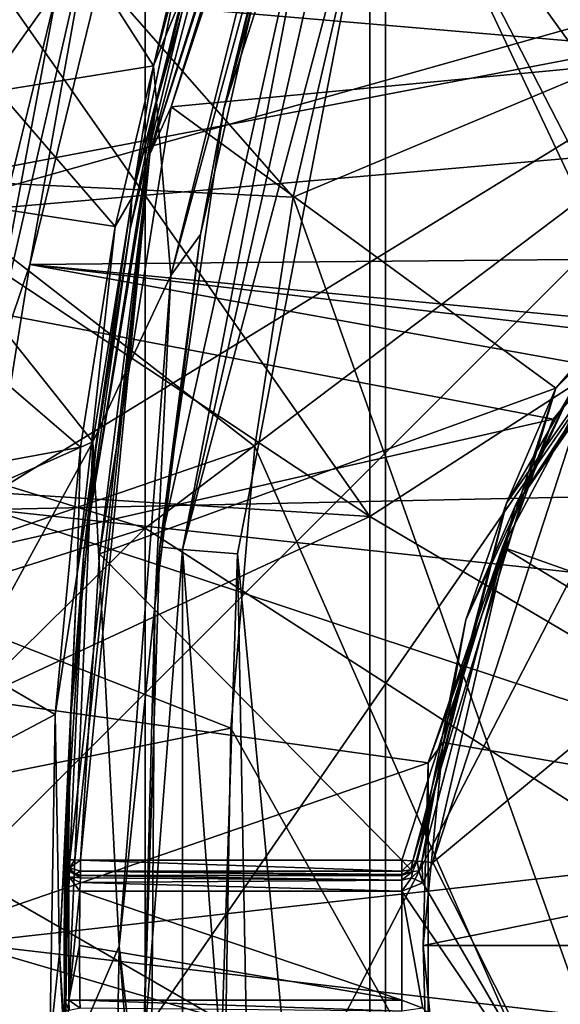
# Model space of a CAD drawing. Extents: x -252 to 252, y -10 to 685.
# Tile 568 of 656: x -119.29 to -115.81, y 603.12 to 609.45. Entities that reach past the tile are written whole.
import ezdxf

# ---------------------------------------------------------------- set-up
doc = ezdxf.new("R2010")
doc.units = 0
doc.header["$LTSCALE"] = 65.369103
for name, color, linetype in [('1637', 7, 'CONTINUOUS'), ('1655', 7, 'CONTINUOUS'), ('2516', 7, 'CONTINUOUS'), ('2520', 7, 'CONTINUOUS'), ('303', 7, 'CONTINUOUS'), ('304', 7, 'CONTINUOUS'), ('307', 7, 'CONTINUOUS'), ('308', 7, 'CONTINUOUS'), ('31', 7, 'CONTINUOUS'), ('324', 7, 'CONTINUOUS'), ('326', 7, 'CONTINUOUS'), ('329', 7, 'CONTINUOUS'), ('332', 7, 'CONTINUOUS'), ('337', 7, 'CONTINUOUS'), ('34', 7, 'CONTINUOUS'), ('351', 7, 'CONTINUOUS'), ('3593', 7, 'CONTINUOUS'), ('3599', 7, 'CONTINUOUS'), ('3602', 7, 'CONTINUOUS'), ('3606', 7, 'CONTINUOUS'), ('3632', 7, 'CONTINUOUS'), ('3666', 7, 'CONTINUOUS'), ('373', 7, 'CONTINUOUS'), ('385', 7, 'CONTINUOUS'), ('400', 7, 'CONTINUOUS'), ('401', 7, 'CONTINUOUS'), ('402', 7, 'CONTINUOUS'), ('403', 7, 'CONTINUOUS'), ('404', 7, 'CONTINUOUS'), ('423', 7, 'CONTINUOUS'), ('424', 7, 'CONTINUOUS'), ('425', 7, 'CONTINUOUS'), ('468', 7, 'CONTINUOUS'), ('469', 7, 'CONTINUOUS'), ('470', 7, 'CONTINUOUS'), ('471', 7, 'CONTINUOUS'), ('472', 7, 'CONTINUOUS'), ('473', 7, 'CONTINUOUS'), ('502', 7, 'CONTINUOUS')]:
    doc.layers.add(name, color=color, linetype=linetype)

msp = doc.modelspace()

# ---------------------------------------------------------------- linework, layer by layer
at = {"layer": '1637', "color": 7, "linetype": 'CONTINUOUS'}
for points in [[(-119.7143, 610.0981, -64.5), (-120.2053, 608.1402, -64.5), (-113.6, 610, -64.5), (-119.7143, 610.0981, -64.5)], [(-120.5888, 605.711, -64.5), (-120.7493, 602.8559, -64.5), (-113.6, 610, -64.5), (-120.5888, 605.711, -64.5)], [(-120.7493, 602.8559, -64.5), (-120.5994, 599.8877, -64.5), (-113.6, 610, -64.5), (-120.7493, 602.8559, -64.5)], [(-120.5994, 599.8877, -64.5), (-120.188, 597.2771, -64.5), (-113.6, 610, -64.5), (-120.5994, 599.8877, -64.5)], [(-120.2053, 608.1402, -64.5), (-120.5888, 605.711, -64.5), (-113.6, 610, -64.5), (-120.2053, 608.1402, -64.5)], [(-113.6, 610, -64.5), (-120.188, 597.2771, -64.5), (-113.6, 597, -64.5), (-113.6, 610, -64.5)]]:
    msp.add_3dface(points, dxfattribs=at)
at = {"layer": '1655', "color": 7, "linetype": 'CONTINUOUS'}
for points in [[(-120.4663, 609.2421, -64.366), (-119.1577, 611.7407, -64.5), (-119.4502, 612.3588, -64.366), (-120.4663, 609.2421, -64.366)], [(-119.7143, 610.0981, -64.5), (-119.1577, 611.7407, -64.5), (-120.4663, 609.2421, -64.366), (-119.7143, 610.0981, -64.5)]]:
    msp.add_3dface(points, dxfattribs=at)
at = {"layer": '2516', "color": 7, "linetype": 'CONTINUOUS'}
for points in [[(-117.0562, 610.3338, -68.3), (-113.5, 610, -68.3), (-117.5271, 608.3103, -68.3), (-117.0562, 610.3338, -68.3)], [(-113.5, 610, -68.3), (-113.5, 597, -68.3), (-117.5271, 608.3103, -68.3), (-113.5, 610, -68.3)], [(-117.5271, 608.3103, -68.3), (-113.5, 597, -68.3), (-117.7724, 606.7073, -68.3), (-117.5271, 608.3103, -68.3)], [(-117.7724, 606.7073, -68.3), (-113.5, 597, -68.3), (-117.9275, 604.8969, -68.3), (-117.7724, 606.7073, -68.3)], [(-117.9275, 604.8969, -68.3), (-113.5, 597, -68.3), (-117.9589, 603.0019, -68.3), (-117.9275, 604.8969, -68.3)]]:
    msp.add_3dface(points, dxfattribs=at)
at = {"layer": '2520', "color": 7, "linetype": 'CONTINUOUS'}
for points in [[(-117.5271, 608.3103, -68.3), (-119.9924, 608.4266, -68.4), (-119.5253, 610.5811, -68.4), (-117.5271, 608.3103, -68.3)], [(-117.0562, 610.3338, -68.3), (-117.5271, 608.3103, -68.3), (-119.5253, 610.5811, -68.4), (-117.0562, 610.3338, -68.3)], [(-117.7724, 606.7073, -68.3), (-120.3184, 605.8355, -68.4), (-119.9924, 608.4266, -68.4), (-117.7724, 606.7073, -68.3)], [(-117.5271, 608.3103, -68.3), (-117.7724, 606.7073, -68.3), (-119.9924, 608.4266, -68.4), (-117.5271, 608.3103, -68.3)], [(-117.7724, 606.7073, -68.3), (-117.9275, 604.8969, -68.3), (-120.3184, 605.8355, -68.4), (-117.7724, 606.7073, -68.3)], [(-117.9275, 604.8969, -68.3), (-120.397, 604.4075, -68.4), (-120.3184, 605.8355, -68.4), (-117.9275, 604.8969, -68.3)], [(-117.9275, 604.8969, -68.3), (-117.9589, 603.0019, -68.3), (-120.397, 604.4075, -68.4), (-117.9275, 604.8969, -68.3)], [(-117.9589, 603.0019, -68.3), (-120.4059, 602.957, -68.4), (-120.397, 604.4075, -68.4), (-117.9589, 603.0019, -68.3)]]:
    msp.add_3dface(points, dxfattribs=at)
at = {"layer": '303', "color": 7, "linetype": 'CONTINUOUS'}
for points in [[(-117.8845, 606.0175, 0.5), (-116.9326, 596.0549, 0.5), (-116.9326, 610.9451, 0.5), (-117.8845, 606.0175, 0.5)], [(-116.9326, 610.9451, 0.5), (-116.9326, 596.0549, 0.5), (-112.6837, 601.9487, 0.5), (-116.9326, 610.9451, 0.5)], [(-113.1, 603.5001, 0.5), (-116.9326, 610.9451, 0.5), (-112.6837, 601.9487, 0.5), (-113.1, 603.5001, 0.5)], [(-112.6836, 605.0515, 0.5), (-116.9326, 610.9451, 0.5), (-113.1, 603.5001, 0.5), (-112.6836, 605.0515, 0.5)], [(-111.5459, 606.1869, 0.5), (-116.9326, 610.9451, 0.5), (-112.6836, 605.0515, 0.5), (-111.5459, 606.1869, 0.5)], [(-103.0674, 610.9451, 0.5), (-116.9326, 610.9451, 0.5), (-108.4539, 606.1868, 0.5), (-103.0674, 610.9451, 0.5)], [(-116.9326, 610.9451, 0.5), (-110, 606.6, 0.5), (-108.4539, 606.1868, 0.5), (-116.9326, 610.9451, 0.5)], [(-110, 606.6, 0.5), (-116.9326, 610.9451, 0.5), (-111.5459, 606.1869, 0.5), (-110, 606.6, 0.5)], [(-117.9905, 602.7849, 0.5), (-117.7705, 599.9558, 0.5), (-117.8845, 606.0175, 0.5), (-117.9905, 602.7849, 0.5)], [(-117.7705, 599.9558, 0.5), (-116.9326, 596.0549, 0.5), (-117.8845, 606.0175, 0.5), (-117.7705, 599.9558, 0.5)]]:
    msp.add_3dface(points, dxfattribs=at)
at = {"layer": '304', "color": 7, "linetype": 'CONTINUOUS'}
for points in [[(-118.1318, 610.3838, -58), (-118.6722, 608.1213, -58), (-120.5462, 610.2948, -58), (-118.1318, 610.3838, -58)], [(-120.5462, 610.2948, -58), (-118.6722, 608.1213, -58), (-120.9509, 608.4697, -58), (-120.5462, 610.2948, -58)], [(-120.9509, 608.4697, -58), (-118.895, 606.7037, -58), (-121.2627, 606.2684, -58), (-120.9509, 608.4697, -58)], [(-118.6722, 608.1213, -58), (-118.895, 606.7037, -58), (-120.9509, 608.4697, -58), (-118.6722, 608.1213, -58)], [(-118.895, 606.7037, -58), (-119.0562, 604.9845, -58), (-121.2627, 606.2684, -58), (-118.895, 606.7037, -58)], [(-121.2627, 606.2684, -58), (-119.0562, 604.9845, -58), (-121.3989, 603.748, -58), (-121.2627, 606.2684, -58)], [(-119.0562, 604.9845, -58), (-119.0913, 602.8662, -58), (-121.3989, 603.748, -58), (-119.0562, 604.9845, -58)], [(-121.3989, 603.748, -58), (-119.0913, 602.8662, -58), (-121.2969, 601.105, -58), (-121.3989, 603.748, -58)]]:
    msp.add_3dface(points, dxfattribs=at)
at = {"layer": '307', "color": 7, "linetype": 'CONTINUOUS'}
for points in [[(-118.3102, 608.8904, -11), (-116.9852, 612.9, -11), (-113.5819, 609.3387, -11), (-118.3102, 608.8904, -11)], [(-113.5819, 609.3387, -11), (-116.9852, 612.9, -11), (-110.55, 610.3279, -11), (-113.5819, 609.3387, -11)], [(-115.838, 607.0831, -11), (-118.3102, 608.8904, -11), (-113.5819, 609.3387, -11), (-115.838, 607.0831, -11)], [(-118.7724, 606.0181, -11), (-118.3102, 608.8904, -11), (-115.838, 607.0831, -11), (-118.7724, 606.0181, -11)], [(-116.8279, 604.05, -11), (-118.7724, 606.0181, -11), (-115.838, 607.0831, -11), (-116.8279, 604.05, -11)], [(-118.8939, 604.05, -11), (-118.7724, 606.0181, -11), (-116.8279, 604.05, -11), (-118.8939, 604.05, -11)]]:
    msp.add_3dface(points, dxfattribs=at)
at = {"layer": '308', "color": 7, "linetype": 'CONTINUOUS'}
for points in [[(-117.7193, 611.3405, -11.1), (-118.4078, 608.9122, -11.1), (-118.0357, 610.3554, -57.9), (-117.7193, 611.3405, -11.1)], [(-118.0357, 610.3554, -57.9), (-118.4078, 608.9122, -11.1), (-118.5738, 608.1029, -57.9), (-118.0357, 610.3554, -57.9)], [(-118.4078, 608.9122, -11.1), (-118.8718, 606.0282, -11.1), (-118.5738, 608.1029, -57.9), (-118.4078, 608.9122, -11.1)], [(-118.5738, 608.1029, -57.9), (-118.8718, 606.0282, -11.1), (-118.7959, 606.691, -57.9), (-118.5738, 608.1029, -57.9)], [(-118.7959, 606.691, -57.9), (-118.8718, 606.0282, -11.1), (-118.956, 604.9786, -57.9), (-118.7959, 606.691, -57.9)], [(-118.8718, 606.0282, -11.1), (-118.9938, 604.0522, -11.1), (-118.956, 604.9786, -57.9), (-118.8718, 606.0282, -11.1)], [(-119, 603.5, -15.1), (-118.9975, 603.1486, -15.1), (-118.956, 604.9786, -57.9), (-119, 603.5, -15.1)], [(-118.9975, 603.8514, -15.1), (-119, 603.5, -15.1), (-118.956, 604.9786, -57.9), (-118.9975, 603.8514, -15.1)], [(-118.9952, 603.988, -15.0466), (-118.9975, 603.8514, -15.1), (-118.956, 604.9786, -57.9), (-118.9952, 603.988, -15.0466)], [(-118.9975, 603.1486, -15.1), (-118.9965, 603.0828, -15.089), (-118.956, 604.9786, -57.9), (-118.9975, 603.1486, -15.1)], [(-118.9965, 603.0828, -15.089), (-118.9949, 603.0002, -15.0347), (-118.956, 604.9786, -57.9), (-118.9965, 603.0828, -15.089)], [(-118.9941, 604.0415, -14.9646), (-118.9952, 603.988, -15.0466), (-118.956, 604.9786, -57.9), (-118.9941, 604.0415, -14.9646)], [(-118.9949, 603.0002, -15.0347), (-118.9938, 602.9478, -14.9), (-118.956, 604.9786, -57.9), (-118.9949, 603.0002, -15.0347)], [(-118.9938, 604.0522, -14.9), (-118.9941, 604.0415, -14.9646), (-118.956, 604.9786, -57.9), (-118.9938, 604.0522, -14.9)], [(-118.956, 604.9786, -57.9), (-118.9938, 602.9478, -14.9), (-118.9919, 602.8687, -57.9), (-118.956, 604.9786, -57.9)], [(-118.9938, 604.0522, -11.1), (-118.9938, 604.0522, -14.9), (-118.956, 604.9786, -57.9), (-118.9938, 604.0522, -11.1)]]:
    msp.add_3dface(points, dxfattribs=at)
at = {"layer": '31', "color": 7, "linetype": 'CONTINUOUS'}
for points in [[(-114.3079, 609.3284, 17.287), (-114.3079, 615.0797, 16.2741), (-118.4789, 611.5425, 15.8559), (-114.3079, 609.3284, 17.287)], [(-118.4789, 606.1834, 16.445), (-118.4789, 611.5425, 15.8559), (-122.1052, 607.2952, 14.722), (-118.4789, 606.1834, 16.445)], [(-122.1052, 607.2952, 14.722), (-118.4789, 611.5425, 15.8559), (-121.7284, 609.338, 14.7197), (-122.1052, 607.2952, 14.722)], [(-121.7284, 609.338, 14.7197), (-118.4789, 611.5425, 15.8559), (-121.2491, 611.1303, 14.7154), (-121.7284, 609.338, 14.7197)], [(-118.4789, 606.1834, 16.445), (-114.3079, 609.3284, 17.287), (-118.4789, 611.5425, 15.8559), (-118.4789, 606.1834, 16.445)], [(-114.3079, 603.4984, 17.626), (-114.3079, 609.3284, 17.287), (-118.4789, 606.1834, 16.445), (-114.3079, 603.4984, 17.626)], [(-122.3344, 604.9593, 14.7229), (-118.4789, 606.1834, 16.445), (-122.1052, 607.2952, 14.722), (-122.3344, 604.9593, 14.7229)], [(-118.4789, 600.7921, 16.4436), (-118.4789, 606.1834, 16.445), (-122.3501, 602.3682, 14.723), (-118.4789, 600.7921, 16.4436)], [(-122.3501, 602.3682, 14.723), (-118.4789, 606.1834, 16.445), (-122.3344, 604.9593, 14.7229), (-122.3501, 602.3682, 14.723)], [(-118.4789, 600.7921, 16.4436), (-114.3079, 603.4984, 17.626), (-118.4789, 606.1834, 16.445), (-118.4789, 600.7921, 16.4436)], [(-114.3079, 597.6685, 17.2867), (-114.3079, 603.4984, 17.626), (-118.4789, 600.7921, 16.4436), (-114.3079, 597.6685, 17.2867)]]:
    msp.add_3dface(points, dxfattribs=at)
at = {"layer": '324', "color": 7, "linetype": 'CONTINUOUS'}
for points in [[(-117.7341, 611.7149, -6.5), (-119.8274, 611.3418, -6.5), (-118.4242, 609.153, -6.5), (-117.7341, 611.7149, -6.5)], [(-119.8274, 611.3418, -6.5), (-120.4758, 608.8225, -6.5), (-118.4242, 609.153, -6.5), (-119.8274, 611.3418, -6.5)], [(-118.4242, 609.153, -6.5), (-120.4758, 608.8225, -6.5), (-118.8154, 606.7367, -6.5), (-118.4242, 609.153, -6.5)], [(-120.4758, 608.8225, -6.5), (-120.9031, 605.8114, -6.5), (-118.8154, 606.7367, -6.5), (-120.4758, 608.8225, -6.5)], [(-118.8154, 606.7367, -6.5), (-120.9898, 602.7621, -6.5), (-118.9894, 602.707, -6.5), (-118.8154, 606.7367, -6.5)], [(-120.9031, 605.8114, -6.5), (-120.9898, 602.7621, -6.5), (-118.8154, 606.7367, -6.5), (-120.9031, 605.8114, -6.5)]]:
    msp.add_3dface(points, dxfattribs=at)
at = {"layer": '326', "color": 7, "linetype": 'CONTINUOUS'}
for points in [[(-117.4105, 611.0923), (-117.5248, 610.7088, -6), (-117.9721, 608.8774), (-117.4105, 611.0923)], [(-117.5248, 610.7088, -6), (-118.1223, 608.0689, -6), (-117.9721, 608.8774), (-117.5248, 610.7088, -6)], [(-117.9721, 608.8774), (-118.1223, 608.0689, -6), (-118.383, 606.0634), (-117.9721, 608.8774)], [(-118.1223, 608.0689, -6), (-118.4155, 605.6805, -6), (-118.383, 606.0634), (-118.1223, 608.0689, -6)], [(-118.383, 606.0634), (-118.4155, 605.6805, -6), (-118.4906, 602.7718), (-118.383, 606.0634)], [(-118.4155, 605.6805, -6), (-118.4447, 601.7344, -6), (-118.4906, 602.7718), (-118.4155, 605.6805, -6)]]:
    msp.add_3dface(points, dxfattribs=at)
at = {"layer": '329', "color": 7, "linetype": 'CONTINUOUS'}
for points in [[(-116.6285, 604.0339, -15), (-115.6676, 606.9784, -15), (-115.7032, 604.802, -15), (-116.6285, 604.0339, -15)], [(-115.7032, 602.1979, -15), (-116.6285, 604.0339, -15), (-115.7032, 604.802, -15), (-115.7032, 602.1979, -15)], [(-116.692, 603.9032, -15), (-116.6285, 604.0339, -15), (-115.7032, 602.1979, -15), (-116.692, 603.9032, -15)], [(-118.9, 603.5, -15), (-118.8975, 603.85, -15), (-116.8279, 603.15, -15), (-118.9, 603.5, -15)], [(-118.8975, 603.85, -15), (-116.8279, 603.85, -15), (-116.8279, 603.15, -15), (-118.8975, 603.85, -15)], [(-116.8279, 603.85, -15), (-116.692, 603.9032, -15), (-115.7032, 602.1979, -15), (-116.8279, 603.85, -15)], [(-116.6924, 603.0971, -15), (-116.8279, 603.85, -15), (-115.7032, 602.1979, -15), (-116.6924, 603.0971, -15)], [(-116.8279, 603.15, -15), (-116.8279, 603.85, -15), (-116.6924, 603.0971, -15), (-116.8279, 603.15, -15)], [(-118.8975, 603.15, -15), (-118.9, 603.5, -15), (-116.8279, 603.15, -15), (-118.8975, 603.15, -15)]]:
    msp.add_3dface(points, dxfattribs=at)
at = {"layer": '332', "color": 7, "linetype": 'CONTINUOUS'}
for points in [[(-115.7532, 607.0304, -11.1), (-116.4171, 605.5937, -14.9), (-116.4171, 605.5937, -11.1), (-115.7532, 607.0304, -11.1)], [(-115.7532, 607.0304, -14.9), (-116.4171, 605.5937, -14.9), (-115.7532, 607.0304, -11.1), (-115.7532, 607.0304, -14.9)], [(-116.4171, 605.5937, -14.9), (-116.7282, 604.042, -14.9), (-116.4171, 605.5937, -11.1), (-116.4171, 605.5937, -14.9)], [(-116.7282, 604.042, -14.9), (-116.7282, 604.042, -11.1), (-116.4171, 605.5937, -11.1), (-116.7282, 604.042, -14.9)]]:
    msp.add_3dface(points, dxfattribs=at)
at = {"layer": '337', "color": 7, "linetype": 'CONTINUOUS'}
for points in [[(-118.4242, 609.153, -6.5), (-118.3136, 607.8066, -6.3536), (-117.2658, 611.9935, -6.3536), (-118.4242, 609.153, -6.5)], [(-117.7341, 611.7149, -6.5), (-118.4242, 609.153, -6.5), (-117.2658, 611.9935, -6.3536), (-117.7341, 611.7149, -6.5)], [(-118.3136, 607.8066, -6.3536), (-117.5248, 610.7088, -6), (-117.2658, 611.9935, -6.3536), (-118.3136, 607.8066, -6.3536)], [(-118.1223, 608.0689, -6), (-117.5248, 610.7088, -6), (-118.3136, 607.8066, -6.3536), (-118.1223, 608.0689, -6)], [(-118.4242, 609.153, -6.5), (-118.8154, 606.7367, -6.5), (-118.3136, 607.8066, -6.3536), (-118.4242, 609.153, -6.5)], [(-118.4155, 605.6805, -6), (-118.1223, 608.0689, -6), (-118.3136, 607.8066, -6.3536), (-118.4155, 605.6805, -6)], [(-118.8154, 606.7367, -6.5), (-118.6465, 603.4971, -6.3536), (-118.3136, 607.8066, -6.3536), (-118.8154, 606.7367, -6.5)], [(-118.6465, 603.4971, -6.3536), (-118.4155, 605.6805, -6), (-118.3136, 607.8066, -6.3536), (-118.6465, 603.4971, -6.3536)], [(-118.8154, 606.7367, -6.5), (-118.9894, 602.707, -6.5), (-118.6465, 603.4971, -6.3536), (-118.8154, 606.7367, -6.5)], [(-118.4447, 601.7344, -6), (-118.4155, 605.6805, -6), (-118.6465, 603.4971, -6.3536), (-118.4447, 601.7344, -6)], [(-118.9894, 602.707, -6.5), (-118.7161, 599.4924, -6.5), (-118.6465, 603.4971, -6.3536), (-118.9894, 602.707, -6.5)], [(-118.7161, 599.4924, -6.5), (-118.3127, 599.1879, -6.3536), (-118.6465, 603.4971, -6.3536), (-118.7161, 599.4924, -6.5)], [(-118.3127, 599.1879, -6.3536), (-118.4447, 601.7344, -6), (-118.6465, 603.4971, -6.3536), (-118.3127, 599.1879, -6.3536)]]:
    msp.add_3dface(points, dxfattribs=at)
at = {"layer": '34', "color": 7, "linetype": 'CONTINUOUS'}
for points in [[(-112.3802, 614.9321, 15.5441), (-112.3802, 609.2608, 16.5455), (-117.0341, 611.7367, 15.2428), (-112.3802, 614.9321, 15.5441)], [(-117.0341, 611.7367, 15.2428), (-117.0341, 606.2583, 15.8677), (-120.2923, 610.9102, 14.0973), (-117.0341, 611.7367, 15.2428)], [(-117.0341, 611.7367, 15.2428), (-112.3802, 609.2608, 16.5455), (-117.0341, 606.2583, 15.8677), (-117.0341, 611.7367, 15.2428)], [(-120.2923, 610.9102, 14.0973), (-117.0341, 606.2583, 15.8677), (-120.8437, 608.7883, 14.1125), (-120.2923, 610.9102, 14.0973)], [(-112.3802, 609.2608, 16.5455), (-112.3802, 603.5116, 16.8817), (-117.0341, 606.2583, 15.8677), (-112.3802, 609.2608, 16.5455)], [(-120.8437, 608.7883, 14.1125), (-117.0341, 606.2583, 15.8677), (-121.2149, 606.5227, 14.1209), (-120.8437, 608.7883, 14.1125)], [(-121.2149, 606.5227, 14.1209), (-117.0341, 606.2583, 15.8677), (-121.3841, 604.238, 14.1224), (-121.2149, 606.5227, 14.1209)], [(-117.0341, 606.2583, 15.8677), (-117.0341, 600.7445, 15.8678), (-121.3841, 604.238, 14.1224), (-117.0341, 606.2583, 15.8677)], [(-117.0341, 606.2583, 15.8677), (-112.3802, 603.5116, 16.8817), (-117.0341, 600.7445, 15.8678), (-117.0341, 606.2583, 15.8677)], [(-121.3841, 604.238, 14.1224), (-117.0341, 600.7445, 15.8678), (-121.3519, 602.0003, 14.1215), (-121.3841, 604.238, 14.1224)], [(-112.3802, 603.5116, 16.8817), (-112.3802, 597.7623, 16.5482), (-117.0341, 600.7445, 15.8678), (-112.3802, 603.5116, 16.8817)]]:
    msp.add_3dface(points, dxfattribs=at)
at = {"layer": '351', "color": 7, "linetype": 'CONTINUOUS'}
for points in [[(-117.4105, 611.0923), (-117.9721, 608.8774), (-117.3668, 611.0789, 0.2088), (-117.4105, 611.0923)], [(-117.9721, 608.8774), (-117.2705, 611.0491, 0.3536), (-117.3668, 611.0789, 0.2088), (-117.9721, 608.8774)], [(-118.383, 606.0634), (-118.2375, 606.0464, 0.3536), (-117.2705, 611.0491, 0.3536), (-118.383, 606.0634)], [(-117.9721, 608.8774), (-118.383, 606.0634), (-117.2705, 611.0491, 0.3536), (-117.9721, 608.8774)], [(-117.2705, 611.0491, 0.3536), (-118.2375, 606.0464, 0.3536), (-117.1149, 611.0011, 0.4622), (-117.2705, 611.0491, 0.3536)], [(-118.2375, 606.0464, 0.3536), (-116.9326, 610.9451, 0.5), (-117.1149, 611.0011, 0.4622), (-118.2375, 606.0464, 0.3536)], [(-117.8845, 606.0175, 0.5), (-116.9326, 610.9451, 0.5), (-118.2375, 606.0464, 0.3536), (-117.8845, 606.0175, 0.5)], [(-118.383, 606.0634), (-118.4906, 602.7718), (-118.2375, 606.0464, 0.3536), (-118.383, 606.0634)], [(-118.4906, 602.7718), (-118.2374, 600.9535, 0.3536), (-118.2375, 606.0464, 0.3536), (-118.4906, 602.7718)], [(-117.9905, 602.7849, 0.5), (-117.8845, 606.0175, 0.5), (-118.2375, 606.0464, 0.3536), (-117.9905, 602.7849, 0.5)], [(-118.2374, 600.9535, 0.3536), (-117.9905, 602.7849, 0.5), (-118.2375, 606.0464, 0.3536), (-118.2374, 600.9535, 0.3536)]]:
    msp.add_3dface(points, dxfattribs=at)
at = {"layer": '3593', "color": 7, "linetype": 'CONTINUOUS'}
for points in [[(-121.3822, 610.2418, 13.5), (-121.8657, 608.0263, 13.5), (-112.3099, 609.8546, 13.5), (-121.3822, 610.2418, 13.5)], [(-112.3099, 609.8546, 13.5), (-121.8657, 608.0263, 13.5), (-114.3442, 608.6811, 13.5), (-112.3099, 609.8546, 13.5)], [(-114.3442, 608.6811, 13.5), (-121.8657, 608.0263, 13.5), (-115.8547, 606.882, 13.5), (-114.3442, 608.6811, 13.5)], [(-121.8657, 608.0263, 13.5), (-122.1789, 605.446, 13.5), (-115.8547, 606.882, 13.5), (-121.8657, 608.0263, 13.5)], [(-115.8547, 606.882, 13.5), (-122.1789, 605.446, 13.5), (-116.6585, 604.6746, 13.5), (-115.8547, 606.882, 13.5)], [(-122.1789, 605.446, 13.5), (-122.2387, 602.7486, 13.5), (-116.6585, 604.6746, 13.5), (-122.1789, 605.446, 13.5)], [(-116.6585, 604.6746, 13.5), (-122.2387, 602.7486, 13.5), (-116.6585, 602.3253, 13.5), (-116.6585, 604.6746, 13.5)]]:
    msp.add_3dface(points, dxfattribs=at)
at = {"layer": '3599', "color": 7, "linetype": 'CONTINUOUS'}
for points in [[(-100.8153, 608.0451, 8), (-118.8051, 609.5721, 8), (-101.696, 611.07, 8), (-100.8153, 608.0451, 8)], [(-119.2195, 607.8769, 8), (-118.8051, 609.5721, 8), (-100.8153, 608.0451, 8), (-119.2195, 607.8769, 8)], [(-100.5002, 606.0812, 8), (-119.2195, 607.8769, 8), (-100.8153, 608.0451, 8), (-100.5002, 606.0812, 8)], [(-119.474, 606.3026, 8), (-119.2195, 607.8769, 8), (-111.4286, 606.4747, 8), (-119.474, 606.3026, 8)], [(-119.2195, 607.8769, 8), (-100.5002, 606.0812, 8), (-110, 606.8, 8), (-119.2195, 607.8769, 8)], [(-119.2195, 607.8769, 8), (-110, 606.8, 8), (-111.4286, 606.4747, 8), (-119.2195, 607.8769, 8)], [(-112.5788, 605.5589, 8), (-119.474, 606.3026, 8), (-111.4286, 606.4747, 8), (-112.5788, 605.5589, 8)], [(-119.6463, 603.5154, 8), (-119.474, 606.3026, 8), (-113.2172, 604.2346, 8), (-119.6463, 603.5154, 8)], [(-113.2172, 604.2346, 8), (-119.474, 606.3026, 8), (-112.5788, 605.5589, 8), (-113.2172, 604.2346, 8)], [(-113.2172, 602.7654, 8), (-119.6463, 603.5154, 8), (-113.2172, 604.2346, 8), (-113.2172, 602.7654, 8)], [(-112.5788, 601.4411, 8), (-119.6463, 603.5154, 8), (-113.2172, 602.7654, 8), (-112.5788, 601.4411, 8)], [(-119.5256, 601.1592, 8), (-119.6463, 603.5154, 8), (-112.5788, 601.4411, 8), (-119.5256, 601.1592, 8)]]:
    msp.add_3dface(points, dxfattribs=at)
at = {"layer": '3602', "color": 7, "linetype": 'CONTINUOUS'}
for points in [[(-119.9682, 608.3495, 1.1369), (-119.5301, 610.0483, 1.1369), (-119.0416, 609.6536, 7.7718), (-119.9682, 608.3495, 1.1369)], [(-119.4625, 607.9292, 7.7718), (-119.9682, 608.3495, 1.1369), (-119.0416, 609.6536, 7.7718), (-119.4625, 607.9292, 7.7718)]]:
    msp.add_3dface(points, dxfattribs=at)
at = {"layer": '3606', "color": 7, "linetype": 'CONTINUOUS'}
for points in [[(-115.5631, 607.2172, 13.4707), (-116.1814, 606.0604, 13.4707), (-112.9095, 604.9011, 10.0093), (-115.5631, 607.2172, 13.4707)], [(-116.1814, 606.0604, 13.4707), (-116.5622, 604.8053, 13.4707), (-113.1483, 604.2186, 10.0093), (-116.1814, 606.0604, 13.4707)], [(-112.9095, 604.9011, 10.0093), (-116.1814, 606.0604, 13.4707), (-113.1483, 604.2186, 10.0093), (-112.9095, 604.9011, 10.0093)], [(-116.5622, 604.8053, 13.4707), (-116.6907, 603.5, 13.4707), (-113.1483, 604.2186, 10.0093), (-116.5622, 604.8053, 13.4707)], [(-113.1483, 604.2186, 10.0093), (-116.6907, 603.5, 13.4707), (-113.2293, 603.5, 10.0093), (-113.1483, 604.2186, 10.0093)], [(-116.6907, 603.5, 13.4707), (-116.5622, 602.1947, 13.4707), (-113.2293, 603.5, 10.0093), (-116.6907, 603.5, 13.4707)], [(-113.2293, 603.5, 10.0093), (-116.5622, 602.1947, 13.4707), (-113.1483, 602.7814, 10.0093), (-113.2293, 603.5, 10.0093)]]:
    msp.add_3dface(points, dxfattribs=at)
at = {"layer": '3632', "color": 7, "linetype": 'CONTINUOUS'}
for points in [[(-114.3442, 608.6811, 13.5), (-115.8547, 606.882, 13.5), (-114.731, 608.231, 13.4707), (-114.3442, 608.6811, 13.5)], [(-115.8547, 606.882, 13.5), (-115.5631, 607.2172, 13.4707), (-114.731, 608.231, 13.4707), (-115.8547, 606.882, 13.5)], [(-115.8547, 606.882, 13.5), (-116.1814, 606.0604, 13.4707), (-115.5631, 607.2172, 13.4707), (-115.8547, 606.882, 13.5)], [(-115.8547, 606.882, 13.5), (-116.6585, 604.6746, 13.5), (-116.1814, 606.0604, 13.4707), (-115.8547, 606.882, 13.5)], [(-116.6585, 604.6746, 13.5), (-116.5622, 604.8053, 13.4707), (-116.1814, 606.0604, 13.4707), (-116.6585, 604.6746, 13.5)], [(-116.6585, 604.6746, 13.5), (-116.6907, 603.5, 13.4707), (-116.5622, 604.8053, 13.4707), (-116.6585, 604.6746, 13.5)], [(-116.6585, 604.6746, 13.5), (-116.6585, 602.3253, 13.5), (-116.6907, 603.5, 13.4707), (-116.6585, 604.6746, 13.5)], [(-116.6585, 602.3253, 13.5), (-116.5622, 602.1947, 13.4707), (-116.6907, 603.5, 13.4707), (-116.6585, 602.3253, 13.5)]]:
    msp.add_3dface(points, dxfattribs=at)
at = {"layer": '3666', "color": 7, "linetype": 'CONTINUOUS'}
for points in [[(-119.2195, 607.8769, 8), (-119.5713, 606.8341, 7.9343), (-118.8232, 610.0965, 7.9343), (-119.2195, 607.8769, 8)], [(-119.5713, 606.8341, 7.9343), (-119.0416, 609.6536, 7.7718), (-118.8232, 610.0965, 7.9343), (-119.5713, 606.8341, 7.9343)], [(-118.8051, 609.5721, 8), (-119.2195, 607.8769, 8), (-118.8232, 610.0965, 7.9343), (-118.8051, 609.5721, 8)], [(-119.4625, 607.9292, 7.7718), (-119.0416, 609.6536, 7.7718), (-119.5713, 606.8341, 7.9343), (-119.4625, 607.9292, 7.7718)], [(-119.2195, 607.8769, 8), (-119.474, 606.3026, 8), (-119.5713, 606.8341, 7.9343), (-119.2195, 607.8769, 8)]]:
    msp.add_3dface(points, dxfattribs=at)
at = {"layer": '373', "color": 7, "linetype": 'CONTINUOUS'}
for points in [[(-118.8939, 603.95, -14.9), (-118.8939, 603.95, -11.1), (-116.8279, 603.95, -14.9), (-118.8939, 603.95, -14.9)], [(-116.8279, 603.95, -14.9), (-118.8939, 603.95, -11.1), (-116.8279, 603.95, -11.1), (-116.8279, 603.95, -14.9)]]:
    msp.add_3dface(points, dxfattribs=at)
at = {"layer": '385', "color": 7, "linetype": 'CONTINUOUS'}
for points in [[(-116.7282, 604.042, -11.1), (-116.7282, 604.042, -14.9), (-116.7601, 603.9765, -14.9), (-116.7282, 604.042, -11.1)], [(-116.7282, 604.042, -11.1), (-116.7601, 603.9765, -14.9), (-116.7601, 603.9765, -11.1), (-116.7282, 604.042, -11.1)], [(-116.7601, 603.9765, -14.9), (-116.8279, 603.95, -14.9), (-116.7601, 603.9765, -11.1), (-116.7601, 603.9765, -14.9)], [(-116.8279, 603.95, -14.9), (-116.8279, 603.95, -11.1), (-116.7601, 603.9765, -11.1), (-116.8279, 603.95, -14.9)]]:
    msp.add_3dface(points, dxfattribs=at)
at = {"layer": '400', "color": 7, "linetype": 'CONTINUOUS'}
for points in [[(-114.773, 608.273, -14.9), (-114.7523, 608.2523, -14.9707), (-116.1008, 606.3193, -14.9707), (-114.773, 608.273, -14.9)], [(-115.7532, 607.0304, -14.9), (-114.773, 608.273, -14.9), (-116.1008, 606.3193, -14.9707), (-115.7532, 607.0304, -14.9)], [(-114.7523, 608.2523, -14.9707), (-115.6676, 606.9784, -15), (-116.1008, 606.3193, -14.9707), (-114.7523, 608.2523, -14.9707)], [(-116.4171, 605.5937, -14.9), (-115.7532, 607.0304, -14.9), (-116.1008, 606.3193, -14.9707), (-116.4171, 605.5937, -14.9)], [(-115.6676, 606.9784, -15), (-116.6285, 604.0339, -15), (-116.1008, 606.3193, -14.9707), (-115.6676, 606.9784, -15)], [(-116.1008, 606.3193, -14.9707), (-116.6285, 604.0339, -15), (-116.699, 604.0396, -14.9707), (-116.1008, 606.3193, -14.9707)], [(-116.4171, 605.5937, -14.9), (-116.1008, 606.3193, -14.9707), (-116.699, 604.0396, -14.9707), (-116.4171, 605.5937, -14.9)], [(-116.7282, 604.042, -14.9), (-116.4171, 605.5937, -14.9), (-116.699, 604.0396, -14.9707), (-116.7282, 604.042, -14.9)]]:
    msp.add_3dface(points, dxfattribs=at)
at = {"layer": '401', "color": 7, "linetype": 'CONTINUOUS'}
for points in [[(-116.7601, 603.9765, -14.9), (-116.7282, 604.042, -14.9), (-116.7195, 603.9795, -14.9707), (-116.7601, 603.9765, -14.9)], [(-116.7282, 604.042, -14.9), (-116.699, 604.0396, -14.9707), (-116.7195, 603.9795, -14.9707), (-116.7282, 604.042, -14.9)], [(-116.699, 604.0396, -14.9707), (-116.692, 603.9032, -15), (-116.7195, 603.9795, -14.9707), (-116.699, 604.0396, -14.9707)], [(-116.6285, 604.0339, -15), (-116.692, 603.9032, -15), (-116.699, 604.0396, -14.9707), (-116.6285, 604.0339, -15)], [(-116.8279, 603.95, -14.9), (-116.7601, 603.9765, -14.9), (-116.8279, 603.9207, -14.9707), (-116.8279, 603.95, -14.9)], [(-116.7601, 603.9765, -14.9), (-116.7663, 603.9363, -14.9707), (-116.8279, 603.9207, -14.9707), (-116.7601, 603.9765, -14.9)], [(-116.7195, 603.9795, -14.9707), (-116.692, 603.9032, -15), (-116.7663, 603.9363, -14.9707), (-116.7195, 603.9795, -14.9707)], [(-116.7601, 603.9765, -14.9), (-116.7195, 603.9795, -14.9707), (-116.7663, 603.9363, -14.9707), (-116.7601, 603.9765, -14.9)], [(-116.7663, 603.9363, -14.9707), (-116.8279, 603.85, -15), (-116.8279, 603.9207, -14.9707), (-116.7663, 603.9363, -14.9707)], [(-116.692, 603.9032, -15), (-116.8279, 603.85, -15), (-116.7663, 603.9363, -14.9707), (-116.692, 603.9032, -15)]]:
    msp.add_3dface(points, dxfattribs=at)
at = {"layer": '402', "color": 7, "linetype": 'CONTINUOUS'}
for points in [[(-116.8279, 603.85, -15), (-118.8975, 603.85, -15), (-118.8957, 603.9054, -14.9832), (-116.8279, 603.85, -15)], [(-118.8945, 603.9353, -14.9521), (-116.8279, 603.9207, -14.9707), (-118.8957, 603.9054, -14.9832), (-118.8945, 603.9353, -14.9521)], [(-116.8279, 603.9207, -14.9707), (-116.8279, 603.85, -15), (-118.8957, 603.9054, -14.9832), (-116.8279, 603.9207, -14.9707)], [(-118.8939, 603.95, -14.9), (-116.8279, 603.9207, -14.9707), (-118.8945, 603.9353, -14.9521), (-118.8939, 603.95, -14.9)], [(-118.8939, 603.95, -14.9), (-116.8279, 603.95, -14.9), (-116.8279, 603.9207, -14.9707), (-118.8939, 603.95, -14.9)]]:
    msp.add_3dface(points, dxfattribs=at)
at = {"layer": '403', "color": 7, "linetype": 'CONTINUOUS'}
for points in [[(-118.8958, 603.0972, -14.9849), (-118.8975, 603.15, -15), (-116.8279, 603.0793, -14.9707), (-118.8958, 603.0972, -14.9849)], [(-118.8975, 603.15, -15), (-116.8279, 603.15, -15), (-116.8279, 603.0793, -14.9707), (-118.8975, 603.15, -15)]]:
    msp.add_3dface(points, dxfattribs=at)
at = {"layer": '404', "color": 7, "linetype": 'CONTINUOUS'}
msp.add_3dface([(-116.8279, 603.15, -15), (-116.6924, 603.0971, -15), (-116.8279, 603.0793, -14.9707), (-116.8279, 603.15, -15)], dxfattribs=at)
at = {"layer": '423', "color": 7, "linetype": 'CONTINUOUS'}
for points in [[(-118.8939, 604.05, -11), (-116.8279, 604.05, -11), (-116.8279, 603.9786, -11.03), (-118.8939, 604.05, -11)], [(-118.8939, 603.9793, -11.0293), (-118.8939, 604.05, -11), (-116.8279, 603.9786, -11.03), (-118.8939, 603.9793, -11.0293)], [(-116.8279, 603.95, -11.1), (-118.8939, 603.95, -11.1), (-118.8939, 603.9793, -11.0293), (-116.8279, 603.95, -11.1)], [(-116.8279, 603.95, -11.1), (-118.8939, 603.9793, -11.0293), (-116.8279, 603.9572, -11.0626), (-116.8279, 603.95, -11.1)], [(-116.8279, 603.9572, -11.0626), (-118.8939, 603.9793, -11.0293), (-116.8279, 603.9786, -11.03), (-116.8279, 603.9572, -11.0626)]]:
    msp.add_3dface(points, dxfattribs=at)
at = {"layer": '424', "color": 7, "linetype": 'CONTINUOUS'}
for points in [[(-116.8279, 603.9786, -11.03), (-116.8279, 604.05, -11), (-116.794, 604.0133, -11.0134), (-116.8279, 603.9786, -11.03)], [(-116.794, 604.0133, -11.0134), (-116.8279, 604.05, -11), (-116.7568, 604.0443, -11.0299), (-116.794, 604.0133, -11.0134)], [(-116.7692, 603.9864, -11.05), (-116.794, 604.0133, -11.0134), (-116.7568, 604.0443, -11.0299), (-116.7692, 603.9864, -11.05)], [(-116.7354, 604.0426, -11.0626), (-116.7692, 603.9864, -11.05), (-116.7568, 604.0443, -11.0299), (-116.7354, 604.0426, -11.0626)], [(-116.7282, 604.042, -11.1), (-116.7692, 603.9864, -11.05), (-116.7354, 604.0426, -11.0626), (-116.7282, 604.042, -11.1)], [(-116.7282, 604.042, -11.1), (-116.7601, 603.9765, -11.1), (-116.7692, 603.9864, -11.05), (-116.7282, 604.042, -11.1)], [(-116.7692, 603.9864, -11.05), (-116.8279, 603.9786, -11.03), (-116.794, 604.0133, -11.0134), (-116.7692, 603.9864, -11.05)], [(-116.8279, 603.9572, -11.0626), (-116.8279, 603.9786, -11.03), (-116.7692, 603.9864, -11.05), (-116.8279, 603.9572, -11.0626)], [(-116.7601, 603.9765, -11.1), (-116.8279, 603.9572, -11.0626), (-116.7692, 603.9864, -11.05), (-116.7601, 603.9765, -11.1)], [(-116.7601, 603.9765, -11.1), (-116.8279, 603.95, -11.1), (-116.8279, 603.9572, -11.0626), (-116.7601, 603.9765, -11.1)]]:
    msp.add_3dface(points, dxfattribs=at)
at = {"layer": '425', "color": 7, "linetype": 'CONTINUOUS'}
for points in [[(-115.838, 607.0831, -11), (-113.5819, 609.3387, -11), (-114.7937, 608.2937, -11.0293), (-115.838, 607.0831, -11)], [(-116.154, 606.3439, -11.0293), (-115.838, 607.0831, -11), (-114.7937, 608.2937, -11.0293), (-116.154, 606.3439, -11.0293)], [(-115.7532, 607.0304, -11.1), (-116.154, 606.3439, -11.0293), (-114.7937, 608.2937, -11.0293), (-115.7532, 607.0304, -11.1)], [(-116.8279, 604.05, -11), (-115.838, 607.0831, -11), (-116.7568, 604.0443, -11.0299), (-116.8279, 604.05, -11)], [(-116.7568, 604.0443, -11.0299), (-115.838, 607.0831, -11), (-116.154, 606.3439, -11.0293), (-116.7568, 604.0443, -11.0299)], [(-115.7532, 607.0304, -11.1), (-116.4171, 605.5937, -11.1), (-116.154, 606.3439, -11.0293), (-115.7532, 607.0304, -11.1)], [(-116.7354, 604.0426, -11.0626), (-116.7568, 604.0443, -11.0299), (-116.154, 606.3439, -11.0293), (-116.7354, 604.0426, -11.0626)], [(-116.7282, 604.042, -11.1), (-116.7354, 604.0426, -11.0626), (-116.154, 606.3439, -11.0293), (-116.7282, 604.042, -11.1)], [(-116.4171, 605.5937, -11.1), (-116.7282, 604.042, -11.1), (-116.154, 606.3439, -11.0293), (-116.4171, 605.5937, -11.1)]]:
    msp.add_3dface(points, dxfattribs=at)
at = {"layer": '468', "color": 7, "linetype": 'CONTINUOUS'}
for points in [[(-118.9975, 603.1486, -15.1), (-118.9682, 603.149, -15.0293), (-118.9674, 603.0841, -15.0121), (-118.9975, 603.1486, -15.1)], [(-118.9965, 603.0828, -15.089), (-118.9975, 603.1486, -15.1), (-118.9674, 603.0841, -15.0121), (-118.9965, 603.0828, -15.089)], [(-118.8975, 603.15, -15), (-118.8958, 603.0972, -14.9849), (-118.9682, 603.149, -15.0293), (-118.8975, 603.15, -15)], [(-118.9682, 603.149, -15.0293), (-118.8958, 603.0972, -14.9849), (-118.9674, 603.0841, -15.0121), (-118.9682, 603.149, -15.0293)]]:
    msp.add_3dface(points, dxfattribs=at)
at = {"layer": '469', "color": 7, "linetype": 'CONTINUOUS'}
for points in [[(-119, 603.5, -15.1), (-118.9975, 603.8514, -15.1), (-118.9682, 603.851, -15.0293), (-119, 603.5, -15.1)], [(-118.9975, 603.1486, -15.1), (-119, 603.5, -15.1), (-118.9682, 603.851, -15.0293), (-118.9975, 603.1486, -15.1)], [(-118.9682, 603.149, -15.0293), (-118.9975, 603.1486, -15.1), (-118.9682, 603.851, -15.0293), (-118.9682, 603.149, -15.0293)], [(-118.8975, 603.85, -15), (-118.9682, 603.149, -15.0293), (-118.9682, 603.851, -15.0293), (-118.8975, 603.85, -15)], [(-118.8975, 603.85, -15), (-118.9, 603.5, -15), (-118.9682, 603.149, -15.0293), (-118.8975, 603.85, -15)], [(-118.9, 603.5, -15), (-118.8975, 603.15, -15), (-118.9682, 603.149, -15.0293), (-118.9, 603.5, -15)]]:
    msp.add_3dface(points, dxfattribs=at)
at = {"layer": '470', "color": 7, "linetype": 'CONTINUOUS'}
for points in [[(-118.9952, 603.988, -15.0466), (-118.9941, 604.0415, -14.9646), (-118.9666, 603.9427, -14.9913), (-118.9952, 603.988, -15.0466)], [(-118.9941, 604.0415, -14.9646), (-118.9938, 604.0522, -14.9), (-118.9666, 603.9427, -14.9913), (-118.9941, 604.0415, -14.9646)], [(-118.9938, 604.0522, -14.9), (-118.9654, 603.9801, -14.9), (-118.9666, 603.9427, -14.9913), (-118.9938, 604.0522, -14.9)], [(-118.9975, 603.8514, -15.1), (-118.9952, 603.988, -15.0466), (-118.9682, 603.851, -15.0293), (-118.9975, 603.8514, -15.1)], [(-118.9682, 603.851, -15.0293), (-118.9952, 603.988, -15.0466), (-118.9666, 603.9427, -14.9913), (-118.9682, 603.851, -15.0293)], [(-118.9654, 603.9801, -14.9), (-118.8945, 603.9353, -14.9521), (-118.9666, 603.9427, -14.9913), (-118.9654, 603.9801, -14.9)], [(-118.8939, 603.95, -14.9), (-118.8945, 603.9353, -14.9521), (-118.9654, 603.9801, -14.9), (-118.8939, 603.95, -14.9)], [(-118.8975, 603.85, -15), (-118.9682, 603.851, -15.0293), (-118.9666, 603.9427, -14.9913), (-118.8975, 603.85, -15)], [(-118.8957, 603.9054, -14.9832), (-118.8975, 603.85, -15), (-118.9666, 603.9427, -14.9913), (-118.8957, 603.9054, -14.9832)], [(-118.8945, 603.9353, -14.9521), (-118.8957, 603.9054, -14.9832), (-118.9666, 603.9427, -14.9913), (-118.8945, 603.9353, -14.9521)]]:
    msp.add_3dface(points, dxfattribs=at)
at = {"layer": '471', "color": 7, "linetype": 'CONTINUOUS'}
for points in [[(-118.9646, 603.9793, -11.1), (-118.9654, 603.9801, -14.9), (-118.9938, 604.0522, -11.1), (-118.9646, 603.9793, -11.1)], [(-118.9654, 603.9801, -14.9), (-118.9938, 604.0522, -14.9), (-118.9938, 604.0522, -11.1), (-118.9654, 603.9801, -14.9)], [(-118.9316, 603.9574, -11.1), (-118.9654, 603.9801, -14.9), (-118.9646, 603.9793, -11.1), (-118.9316, 603.9574, -11.1)], [(-118.8939, 603.95, -11.1), (-118.8939, 603.95, -14.9), (-118.9654, 603.9801, -14.9), (-118.8939, 603.95, -11.1)], [(-118.8939, 603.95, -11.1), (-118.9654, 603.9801, -14.9), (-118.9316, 603.9574, -11.1), (-118.8939, 603.95, -11.1)]]:
    msp.add_3dface(points, dxfattribs=at)
at = {"layer": '472', "color": 7, "linetype": 'CONTINUOUS'}
for points in [[(-118.9646, 603.9793, -11.1), (-118.9938, 604.0522, -11.1), (-118.9645, 603.9999, -11.0499), (-118.9646, 603.9793, -11.1)], [(-118.9938, 604.0522, -11.1), (-118.9635, 604.0514, -11.0283), (-118.9645, 603.9999, -11.0499), (-118.9938, 604.0522, -11.1)], [(-118.9635, 604.0514, -11.0283), (-118.9313, 604.0505, -11.0073), (-118.9645, 603.9999, -11.0499), (-118.9635, 604.0514, -11.0283)], [(-118.9313, 604.0505, -11.0073), (-118.8939, 604.05, -11), (-118.9645, 603.9999, -11.0499), (-118.9313, 604.0505, -11.0073)], [(-118.8939, 604.05, -11), (-118.8939, 603.9793, -11.0293), (-118.9645, 603.9999, -11.0499), (-118.8939, 604.05, -11)], [(-118.9316, 603.9574, -11.1), (-118.9646, 603.9793, -11.1), (-118.9645, 603.9999, -11.0499), (-118.9316, 603.9574, -11.1)], [(-118.8939, 603.9793, -11.0293), (-118.9316, 603.9574, -11.1), (-118.9645, 603.9999, -11.0499), (-118.8939, 603.9793, -11.0293)], [(-118.8939, 603.9793, -11.0293), (-118.8939, 603.95, -11.1), (-118.9316, 603.9574, -11.1), (-118.8939, 603.9793, -11.0293)]]:
    msp.add_3dface(points, dxfattribs=at)
at = {"layer": '473', "color": 7, "linetype": 'CONTINUOUS'}
for points in [[(-118.4482, 608.5865, -11.0293), (-117.0762, 612.9416, -11.1), (-117.0693, 612.9387, -11.062), (-118.4482, 608.5865, -11.0293)], [(-117.7193, 611.3405, -11.1), (-117.0762, 612.9416, -11.1), (-118.4482, 608.5865, -11.0293), (-117.7193, 611.3405, -11.1)], [(-117.0496, 612.9296, -11.0294), (-118.4482, 608.5865, -11.0293), (-117.0693, 612.9387, -11.062), (-117.0496, 612.9296, -11.0294)], [(-117.0496, 612.9296, -11.0294), (-118.3102, 608.8904, -11), (-118.4482, 608.5865, -11.0293), (-117.0496, 612.9296, -11.0294)], [(-116.9852, 612.9, -11), (-118.3102, 608.8904, -11), (-117.0496, 612.9296, -11.0294), (-116.9852, 612.9, -11)], [(-118.4078, 608.9122, -11.1), (-117.7193, 611.3405, -11.1), (-118.4482, 608.5865, -11.0293), (-118.4078, 608.9122, -11.1)], [(-118.8718, 606.0282, -11.1), (-118.4078, 608.9122, -11.1), (-118.4482, 608.5865, -11.0293), (-118.8718, 606.0282, -11.1)], [(-118.3102, 608.8904, -11), (-118.7724, 606.0181, -11), (-118.4482, 608.5865, -11.0293), (-118.3102, 608.8904, -11)], [(-118.9635, 604.0514, -11.0283), (-118.8718, 606.0282, -11.1), (-118.4482, 608.5865, -11.0293), (-118.9635, 604.0514, -11.0283)], [(-118.9313, 604.0505, -11.0073), (-118.9635, 604.0514, -11.0283), (-118.4482, 608.5865, -11.0293), (-118.9313, 604.0505, -11.0073)], [(-118.8939, 604.05, -11), (-118.9313, 604.0505, -11.0073), (-118.4482, 608.5865, -11.0293), (-118.8939, 604.05, -11)], [(-118.7724, 606.0181, -11), (-118.8939, 604.05, -11), (-118.4482, 608.5865, -11.0293), (-118.7724, 606.0181, -11)], [(-118.9938, 604.0522, -11.1), (-118.8718, 606.0282, -11.1), (-118.9635, 604.0514, -11.0283), (-118.9938, 604.0522, -11.1)]]:
    msp.add_3dface(points, dxfattribs=at)
at = {"layer": '502', "color": 7, "linetype": 'CONTINUOUS'}
for points in [[(-117.9703, 610.6729, -57.9707), (-118.0357, 610.3554, -57.9), (-118.5649, 608.3049, -57.9707), (-117.9703, 610.6729, -57.9707)], [(-118.1318, 610.3838, -58), (-117.9703, 610.6729, -57.9707), (-118.5649, 608.3049, -57.9707), (-118.1318, 610.3838, -58)], [(-118.6722, 608.1213, -58), (-118.1318, 610.3838, -58), (-118.5649, 608.3049, -57.9707), (-118.6722, 608.1213, -58)], [(-118.0357, 610.3554, -57.9), (-118.5738, 608.1029, -57.9), (-118.5649, 608.3049, -57.9707), (-118.0357, 610.3554, -57.9)], [(-118.5649, 608.3049, -57.9707), (-118.7959, 606.691, -57.9), (-118.9151, 605.888, -57.9707), (-118.5649, 608.3049, -57.9707)], [(-118.6722, 608.1213, -58), (-118.5649, 608.3049, -57.9707), (-118.9151, 605.888, -57.9707), (-118.6722, 608.1213, -58)], [(-118.5738, 608.1029, -57.9), (-118.7959, 606.691, -57.9), (-118.5649, 608.3049, -57.9707), (-118.5738, 608.1029, -57.9)], [(-118.895, 606.7037, -58), (-118.6722, 608.1213, -58), (-118.9151, 605.888, -57.9707), (-118.895, 606.7037, -58)], [(-119.0562, 604.9845, -58), (-118.895, 606.7037, -58), (-118.9151, 605.888, -57.9707), (-119.0562, 604.9845, -58)], [(-118.7959, 606.691, -57.9), (-118.956, 604.9786, -57.9), (-118.9151, 605.888, -57.9707), (-118.7959, 606.691, -57.9)], [(-119.0562, 604.9845, -58), (-118.9151, 605.888, -57.9707), (-119.0292, 603.4485, -57.9707), (-119.0562, 604.9845, -58)], [(-118.9151, 605.888, -57.9707), (-118.956, 604.9786, -57.9), (-119.0292, 603.4485, -57.9707), (-118.9151, 605.888, -57.9707)], [(-119.0913, 602.8662, -58), (-119.0562, 604.9845, -58), (-119.0292, 603.4485, -57.9707), (-119.0913, 602.8662, -58)], [(-118.956, 604.9786, -57.9), (-118.9919, 602.8687, -57.9), (-119.0292, 603.4485, -57.9707), (-118.956, 604.9786, -57.9)], [(-119.0913, 602.8662, -58), (-119.0292, 603.4485, -57.9707), (-118.905, 601.0093, -57.9707), (-119.0913, 602.8662, -58)], [(-119.0292, 603.4485, -57.9707), (-118.9919, 602.8687, -57.9), (-118.905, 601.0093, -57.9707), (-119.0292, 603.4485, -57.9707)]]:
    msp.add_3dface(points, dxfattribs=at)

doc.saveas('drawing.dxf')
